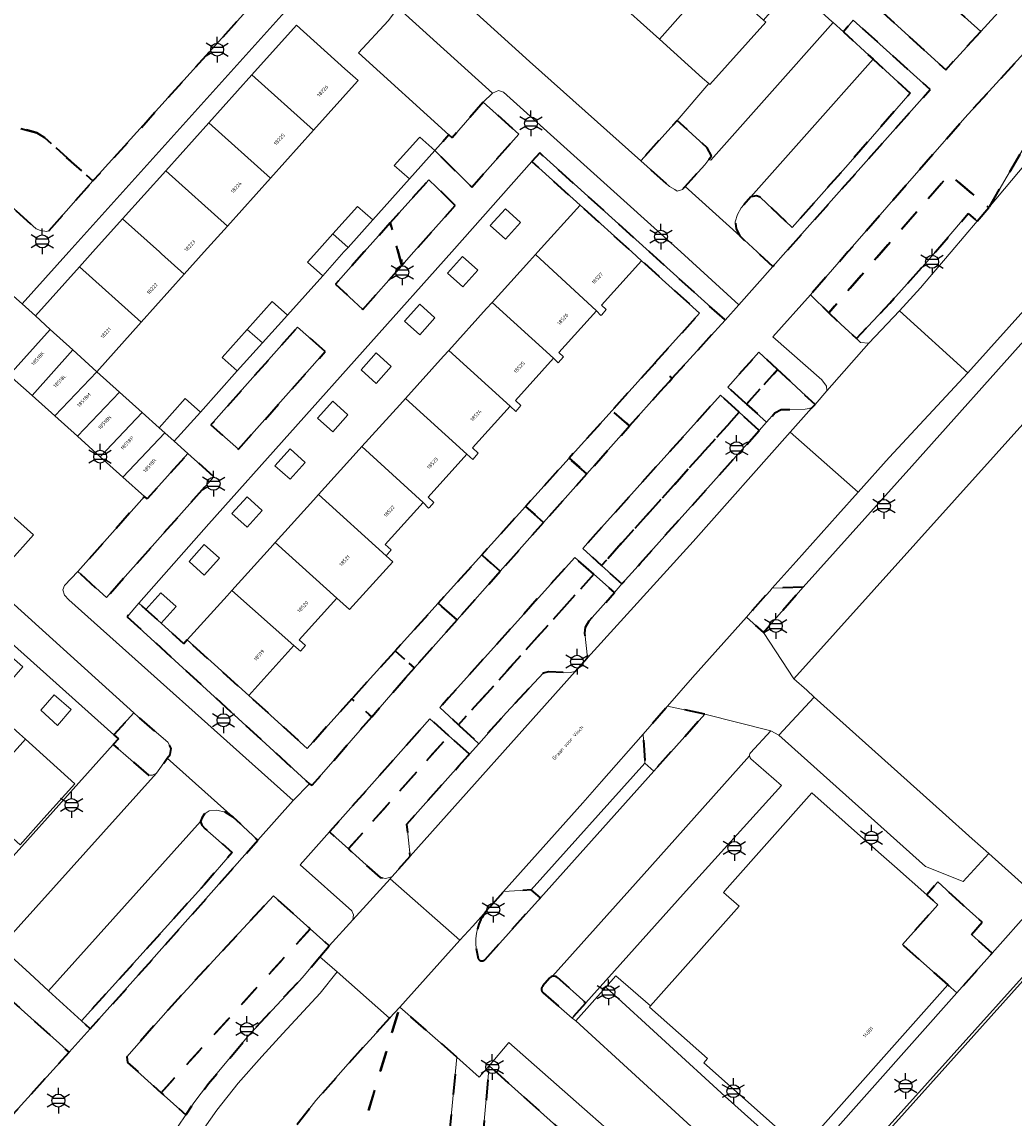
# Model space of a CAD drawing. Extents: x 105780 to 185197, y 477999 to 525027.
# Tile 299 of 562: x 107354 to 107451, y 478915 to 479023. Entities that reach past the tile are written whole.
import ezdxf
from ezdxf.enums import TextEntityAlignment as Align

# ---------------------------------------------------------------- set-up
doc = ezdxf.new("R2010")
doc.units = 0
doc.linetypes.add('XX-HIDDEN', pattern=[4, 2, -2])
for name, color, linetype, lineweight in [('B-GV-GR-HAAG_01-G', 252, 'GR-HAAG1', 13), ('B-GV-GR-MATERIAALGRENS-G', 252, 'XX-HIDDEN', 35), ('B-RO-IE-MEUBILAIR_WEGMEUBILAIR-S', 252, 'Continuous', 25), ('B-WE-GK-KADEMUUR-G', 252, 'Continuous', 18), ('B-WE-GW-WATERGANG_SLOOT_INSTEEK-G', 252, 'Continuous', 30), ('B-XX-KG-KADASTRAAL_BEBOUWING-G', 252, 'Continuous', 20), ('B1-WE-OG-BEBOUWING-T18', 7, 'Continuous', 18), ('B1-WE-OG-TERREIN_ERF-GV', 252, 'Continuous', 18), ('B1-WE-OG-TOPOGRAFIE-T18', 10, 'Continuous', 18), ('B1-WE-VH-VERHARDING_ASFALT-GV', 252, 'Continuous', 18), ('B1-WE-VH-VERHARDING_BETONSTRAATSTEEN-GV', 252, 'Continuous', 18), ('B1-WE-VH-VERHARDING_TEGEL-GV', 252, 'Continuous', 18)]:
    doc.layers.add(name, color=color, linetype=linetype, lineweight=lineweight)
doc.styles.add('NLCS-ISO', font='NLCS-ISO.ttf')
doc.styles.add('NLCS-ISO-M200-T18', font='NLCS-ISO.ttf', dxfattribs={"height": 0.36})
doc.linetypes.add('GR-HAAG1', pattern='A,6,[176,NLCS.shx,S=0.125,R=0,X=0,Y=0],-2', length=8)

# ---------------------------------------------------------------- blocks, each defined once
blk = doc.blocks.new('B-SIE-WEG_LICHTMAST-SO')
at = {"ltscale": 0.1}
for p, q in [((0, 1.27), (0, 2.53)), ((-1.1, 0.63), (-2.19, 1.27)), ((1.1, 0.63), (2.19, 1.27)), ((-1.1, -0.63), (-2.19, -1.27)), ((0, -1.27), (0, -2.53)), ((1.1, -0.63), (2.19, -1.27))]:
    blk.add_line(p, q, dxfattribs=at)
at = {"flags": 128}
for points in [[(-1.16, 0.5), (1.16, 0.5)], [(-1.16, -0.5), (1.16, -0.5)]]:
    blk.add_lwpolyline(points, dxfattribs=at)
at = {"ltscale": 0.1}
blk.add_circle((0, 0), 1.27, dxfattribs=at)
at = {"style": 'NLCS-ISO'}
blk.add_attdef('TYPE', text='', height=1.8, dxfattribs=at).set_placement((0, 2.53), align=Align.BOTTOM_CENTER)

msp = doc.modelspace()

# ---------------------------------------------------------------- linework, layer by layer
at = {"layer": 'B-GV-GR-HAAG_01-G', "flags": 128}
for points in [[(107435.452, 479022.768), (107434.479, 479021.628), (107437.397, 479018.945), (107441.034, 479015.601), (107434.938, 479008.61), (107429.448, 479002.415), (107426.309, 479005.372), (107425.944, 479005.506), (107425.397, 479005.404), (107424.438, 479004.341), (107424.061, 479003.669), (107423.849, 479002.963), (107423.951, 479002.291), (107424.284, 479001.599), (107425.993, 479000), (107427.553, 478998.566), (107428.831, 479000), (107443.007, 479015.96)], [(107420.86, 479008.571), (107421.252, 479009.093), (107421.518, 479009.447), (107421.103, 479010.233), (107418.126, 479012.917), (107414.561, 479008.965), (107417.383, 479006.449), (107417.907, 479006.127), (107418.152, 479005.979), (107418.66, 479006.14), (107418.922, 479006.443)], [(107368.074, 478951.828), (107365.18, 478954.337), (107364.745, 478954.715), (107362.789, 478952.579), (107363.238, 478952.177), (107362.728, 478951.611), (107366.177, 478948.602), (107366.588, 478948.607), (107366.985, 478948.801), (107368.029, 478950.258), (107368.303, 478950.64), (107368.399, 478951.232)], [(107374.494, 478944.479), (107373.709, 478944.953), (107372.918, 478945.148), (107372.155, 478945.106), (107371.647, 478944.759), (107371.418, 478944.386), (107371.311, 478944.052), (107371.436, 478943.679), (107371.751, 478943.34), (107374.408, 478941.006), (107371.691, 478937.857), (107359.594, 478924.467), (107360.456, 478923.678), (107365.22, 478928.969), (107376.943, 478942.215)], [(107445.631, 478927.207), (107444.735, 478928.002), (107430.358, 478911.809), (107429.627, 478910.975), (107427.916, 478912.506), (107426.127, 478910.505), (107427.874, 478908.974), (107428.734, 478908.202)]]:
    msp.add_lwpolyline(points, close=True, dxfattribs=at)
at = {"layer": 'B-GV-GR-MATERIAALGRENS-G', "flags": 128}
for points in [[(107376.149, 479024.064), (107368.347, 479030.938), (107362.785, 479030.576), (107362.775, 479030.729), (107359.651, 479030.55), (107353.053, 479036.507), (107352.843, 479036.271), (107337.726, 479019.362), (107337.513, 479019.044), (107337.46, 479018.451), (107337.581, 479018.172), (107346.147, 479010.397), (107348.105, 479011.521), (107350.308, 479012.356), (107352.194, 479012.533), (107355.199, 479011.722), (107355.998, 479011.215), (107360.732, 479006.982)], [(107439.344, 479029.446), (107439.135, 479029.633), (107436.004, 479025.928), (107436.098, 479025.831), (107437.998, 479023.872), (107444.53, 479017.899), (107447.969, 479021.668)], [(107459.59, 479022.836), (107457.211, 479025.005), (107455.285, 479022.895), (107446.421, 479013.186), (107434.924, 479000), (107431.243, 478995.778), (107433.044, 478994.039), (107444.881, 479007.615), (107448.777, 479004.357)], [(107426.309, 479005.372), (107425.944, 479005.506), (107425.397, 479005.404), (107424.438, 479004.341), (107424.061, 479003.669), (107423.849, 479002.963), (107423.951, 479002.291), (107424.284, 479001.599), (107425.993, 479000), (107427.553, 478998.566), (107428.831, 479000), (107443.007, 479015.96), (107435.452, 479022.768), (107434.479, 479021.628), (107437.397, 479018.945), (107441.034, 479015.601), (107434.938, 479008.61), (107429.448, 479002.415)], [(107399.089, 479014.725), (107396.046, 479011.215), (107395.717, 479011.513), (107394.322, 479009.957), (107397.952, 479006.379), (107402.569, 479011.565)], [(107355.998, 479011.215), (107355.199, 479011.722), (107352.194, 479012.533), (107350.308, 479012.356), (107348.105, 479011.521), (107346.147, 479010.397), (107346.788, 479009.818), (107355.141, 479002.261), (107355.569, 479002.116), (107356.184, 479002.027), (107356.409, 479002.105), (107360.732, 479006.982)], [(107421.252, 479009.093), (107421.518, 479009.447), (107421.103, 479010.233), (107418.126, 479012.917), (107414.561, 479008.965), (107417.383, 479006.449), (107417.907, 479006.127), (107418.152, 479005.979), (107418.66, 479006.14), (107418.922, 479006.443), (107420.86, 479008.571)], [(107404.631, 479009.738), (107403.87, 479008.881), (107408.605, 479004.602), (107413.696, 479000), (107414.648, 478999.139), (107420.352, 478993.983), (107415.958, 478989.112), (107417.64, 478987.589), (107422.858, 478993.312), (107415.437, 479000)], [(107396.329, 479004.555), (107395.257, 479005.645), (107393.725, 479007.074), (107389.951, 479002.868), (107391.099, 478998.68), (107392.274, 479000)], [(107447.635, 479003.021), (107448.777, 479004.357), (107444.881, 479007.615), (107433.044, 478994.039), (107434.212, 478992.912), (107435.752, 478991.503), (107439.032, 478994.973), (107442.492, 478998.791), (107443.523, 479000), (107446.746, 479003.778)], [(107391.099, 478998.68), (107389.951, 479002.868), (107387.378, 479000), (107384.552, 478996.833), (107387.26, 478994.367)], [(107383.563, 478990.214), (107380.822, 478992.615), (107372.323, 478983.006), (107375.028, 478980.626)], [(107424.967, 478985.056), (107428.012, 478988.445), (107426.179, 478990.145), (107423.114, 478986.734)], [(107416.494, 478986.332), (107417.34, 478987.26), (107417.64, 478987.589), (107415.958, 478989.112), (107411.739, 478984.434), (107413.45, 478982.908)], [(107428.012, 478988.445), (107424.967, 478985.056), (107426.936, 478983.274), (107427.756, 478984.188), (107428.351, 478984.532), (107430.714, 478984.559), (107431.356, 478984.648), (107431.694, 478985.029)], [(107424.245, 478984.254), (107422.402, 478985.943), (107410.109, 478972.265), (107408.864, 478970.88), (107410.716, 478969.2)], [(107413.45, 478982.908), (107411.739, 478984.434), (107407.52, 478979.756), (107409.26, 478978.194)], [(107426.204, 478982.458), (107424.245, 478984.254), (107410.716, 478969.2), (107412.718, 478967.384), (107414.003, 478968.834), (107414.498, 478969.392), (107415.806, 478970.867)], [(107372.611, 478977.909), (107370.052, 478980.205), (107366.051, 478975.747), (107365.779, 478975.991), (107359.251, 478968.601), (107362.046, 478966.041)], [(107409.26, 478978.194), (107407.52, 478979.756), (107403.233, 478975.003), (107405.009, 478973.412)], [(107405.009, 478973.412), (107403.233, 478975.003), (107398.941, 478970.244), (107400.756, 478968.627)], [(107400.756, 478968.627), (107398.941, 478970.244), (107394.66, 478965.497), (107396.506, 478963.846)], [(107409.95, 478968.348), (107408.074, 478970.001), (107395.662, 478956.191), (107394.826, 478955.249), (107396.654, 478953.543)], [(107408.122, 478958.771), (107409.333, 478960.113), (107409.069, 478962.542), (107409.145, 478963.151), (107409.499, 478963.754), (107411.984, 478966.556), (107409.95, 478968.348), (107396.654, 478953.543), (107398.637, 478951.693), (107401.344, 478954.721), (107404.994, 478958.653), (107405.54, 478958.773), (107407.624, 478958.7)], [(107430.514, 478967.08), (107427.481, 478966.96), (107427.237, 478966.687), (107425.558, 478964.81), (107424.941, 478964.12), (107426.612, 478962.623), (107427.229, 478963.313)], [(107369.99, 478961.888), (107369.653, 478961.516), (107367.422, 478963.533), (107365.932, 478964.87), (107365.25, 478965.486), (107364.093, 478964.167), (107382.008, 478947.762), (107382.287, 478947.632), (107388.124, 478954.337), (107386.177, 478956.092), (107381.786, 478951.224), (107376.033, 478956.425)], [(107396.506, 478963.846), (107394.66, 478965.497), (107390.442, 478960.821), (107392.315, 478959.132)], [(107307.469, 478956.183), (107352.768, 478915.161), (107358.379, 478921.372), (107352.442, 478926.711), (107351.248, 478927.786), (107344.871, 478933.522), (107312.931, 478962.254)], [(107391.444, 478958.152), (107392.315, 478959.132), (107390.442, 478960.821), (107386.177, 478956.092), (107388.124, 478954.337)], [(107420.852, 478954.605), (107417.197, 478955.394), (107414.784, 478952.632), (107414.97, 478949.777), (107415.839, 478949.005)], [(107362.789, 478952.579), (107363.238, 478952.177), (107362.728, 478951.611), (107366.177, 478948.602), (107366.588, 478948.607), (107366.985, 478948.801), (107368.029, 478950.258), (107368.303, 478950.64), (107368.399, 478951.232), (107368.074, 478951.828), (107365.18, 478954.337), (107364.745, 478954.715)], [(107395.709, 478952.479), (107393.843, 478954.143), (107392.815, 478952.986), (107383.968, 478943.025), (107385.828, 478941.355)], [(107397.728, 478950.677), (107395.709, 478952.479), (107385.828, 478941.355), (107386.562, 478940.696), (107388.942, 478938.558), (107389.487, 478938.448), (107390.089, 478938.609), (107390.71, 478939.302), (107391.901, 478940.633), (107391.579, 478943.799), (107396.697, 478949.523), (107397.605, 478950.539)], [(107365.22, 478928.969), (107376.943, 478942.215), (107374.494, 478944.479), (107373.709, 478944.953), (107372.918, 478945.148), (107372.155, 478945.106), (107371.647, 478944.759), (107371.418, 478944.386), (107371.311, 478944.052), (107371.436, 478943.679), (107371.751, 478943.34), (107374.408, 478941.006), (107371.691, 478937.857), (107359.594, 478924.467), (107360.456, 478923.678)], [(107447.052, 478932.948), (107448.107, 478934.17), (107446.261, 478935.825), (107443.77, 478938.11), (107442.662, 478936.843), (107443.753, 478935.875), (107440.277, 478931.96), (107444.735, 478928.002), (107445.631, 478927.207), (107449.111, 478931.121)], [(107367.437, 478917.404), (107382.088, 478933.502), (107378.455, 478936.761), (107372.968, 478930.817), (107368.108, 478925.551), (107364.053, 478920.936), (107364.125, 478920.375)], [(107383.032, 478930.753), (107383.954, 478931.828), (107382.088, 478933.502), (107367.437, 478917.404), (107369.857, 478915.233), (107369.882, 478915.27), (107370.651, 478916.397), (107372.098, 478918.304), (107376.081, 478923.105), (107381.046, 478928.435), (107381.47, 478928.93)], [(107385.11, 478903.968), (107386.343, 478910.79), (107390.871, 478925.815), (107389.878, 478924.719), (107388.263, 478922.934), (107385.812, 478920.226), (107382.642, 478916.629), (107380.8, 478914.279), (107379.383, 478912.116), (107378.113, 478909.793), (107376.946, 478907.152), (107376.224, 478905.035), (107375.726, 478902.888), (107375.452, 478900.922), (107375.26, 478897.219), (107375.264, 478895.371), (107375.398, 478893.696), (107375.734, 478891.779), (107376.173, 478889.879), (107376.694, 478888.034), (107377.414, 478885.985), (107378.396, 478883.889), (107379.407, 478882.017), (107380.596, 478880.206), (107381.995, 478878.287), (107385.004, 478875.157), (107389.348, 478871.268), (107391.602, 478873.971), (107392.026, 478880.757), (107385.866, 478886.288), (107394.08, 478895.661)], [(107396.503, 478920.909), (107390.871, 478925.815), (107386.343, 478910.79), (107385.11, 478903.968), (107394.08, 478895.661)], [(107407.562, 478912.97), (107399.675, 478920.052), (107398.649, 478908.812), (107404.408, 478903.871), (107410.278, 478910.531), (107409.175, 478911.522)]]:
    msp.add_lwpolyline(points, close=True, dxfattribs=at)
for points in [[(107404.698, 478936.56), (107403.791, 478937.326), (107401.077, 478937.156), (107399.697, 478935.613), (107399.377, 478935.24)], [(107399.269, 478930.496), (107404.698, 478936.56)], [(107398.391, 478931.572), (107398.581, 478930.584)], [(107405.881, 478928.845), (107405.748, 478928.794), (107405.648, 478928.725), (107405.587, 478928.665), (107404.925, 478927.891)], [(107404.974, 478927.212), (107407.821, 478924.726), (107409.16, 478926.218), (107406.388, 478928.716), (107406.288, 478928.788), (107406.189, 478928.832), (107406.066, 478928.858), (107405.977, 478928.859), (107405.881, 478928.845)]]:
    msp.add_lwpolyline(points, dxfattribs=at)
for points in [[(107399.377, 478935.24, 0.2001564), (107398.391, 478931.572)], [(107398.581, 478930.584, 0.5261076), (107399.269, 478930.496)], [(107404.925, 478927.891, 0.4139206), (107404.974, 478927.212)]]:
    msp.add_lwpolyline(points, format="xyb", dxfattribs=at)
at = {"layer": 'B-WE-GK-KADEMUUR-G', "flags": 128}
msp.add_lwpolyline([(107460.903, 478925.182), (107461.059, 478925.355), (107454.375, 478931.318), (107405.829, 478877.304), (107399.999, 478870.817), (107400.27, 478870.573), (107406.089, 478877.063), (107454.404, 478930.945)], close=True, dxfattribs=at)
at = {"layer": 'B-WE-GW-WATERGANG_SLOOT_INSTEEK-G', "flags": 128}
msp.add_lwpolyline([(107444.818, 478894.013), (107443.837, 478898.733), (107453.321, 478909.347), (107457.972, 478914.661), (107473.555, 478900.537), (107497.035, 478879.402), (107512.848, 478865.028), (107517.041, 478861.226), (107519.261, 478859.335), (107522.234, 478862.627), (107525.208, 478865.921), (107460.177, 478924.329), (107460.903, 478925.182), (107454.404, 478930.945), (107406.089, 478877.063), (107400.27, 478870.573), (107401.904, 478869.097), (107399.756, 478866.617), (107409.783, 478857.65), (107411.986, 478860.049), (107413.621, 478858.574), (107419.431, 478865.063), (107419.336, 478865.138), (107421.353, 478867.569)], close=True, dxfattribs=at)
at = {"layer": 'B-XX-KG-KADASTRAAL_BEBOUWING-G', "flags": 128}
for points in [[(107421.849, 479027.068), (107420.868, 479027.953), (107417.216, 479031.247), (107411.714, 479025.145), (107416.409, 479020.911)], [(107426.626, 479022.761), (107421.849, 479027.068), (107416.409, 479020.911), (107420.643, 479017.093), (107421.255, 479016.541), (107421.339, 479016.465), (107426.842, 479022.566)], [(107376.348, 479017.417), (107382.41, 479011.975), (107386.732, 479016.791), (107386.779, 479016.843), (107385.487, 479018.003), (107380.716, 479022.284)], [(107376.348, 479017.417), (107372.113, 479012.699), (107378.176, 479007.257), (107382.41, 479011.975)], [(107372.113, 479012.699), (107367.879, 479007.98), (107373.941, 479002.539), (107378.176, 479007.257)], [(107394.322, 479009.957), (107392.837, 479011.288), (107392.758, 479011.199), (107390.346, 479008.509), (107391.831, 479007.178)], [(107367.879, 479007.98), (107363.644, 479003.261), (107367.278, 479000), (107367.47, 478999.827), (107369.707, 478997.82), (107371.663, 479000), (107373.941, 479002.539)], [(107388.222, 479003.152), (107386.737, 479004.483), (107384.311, 479001.777), (107385.795, 479000.445)], [(107404.21, 478999.74), (107410.21, 478994.231), (107410.654, 478993.752), (107410.734, 478993.843), (107411.176, 478994.346), (107410.7, 478994.771), (107414.648, 478999.139), (107413.696, 479000), (107408.605, 479004.602), (107404.445, 479000)], [(107401.266, 479001.251), (107402.749, 479002.905), (107401.259, 479004.242), (107399.776, 479002.588)], [(107363.644, 479003.261), (107360.717, 479000), (107359.41, 478998.543), (107365.472, 478993.102), (107369.707, 478997.82), (107367.47, 478999.827), (107367.278, 479000)], [(107385.795, 479000.445), (107384.311, 479001.777), (107382.718, 479000), (107381.822, 478999.001), (107383.307, 478997.67), (107385.396, 479000)], [(107397.063, 478996.567), (107398.546, 478998.221), (107397.056, 478999.558), (107395.573, 478997.904)], [(107404.21, 478999.74), (107403.638, 478999.107), (107399.949, 478995.027), (107405.983, 478989.554), (107406.46, 478989.113), (107406.982, 478989.707), (107406.506, 478990.132), (107410.21, 478994.231)], [(107359.41, 478998.543), (107355.077, 478993.716), (107356.532, 478992.392), (107358.751, 478990.374), (107361.104, 478988.235), (107365.472, 478993.102)], [(107355.077, 478993.716), (107353.759, 478994.898), (107352.075, 478996.41), (107348.039, 478991.912), (107352.505, 478987.904), (107356.532, 478992.392)], [(107379.831, 478993.793), (107378.346, 478995.124), (107375.899, 478992.394), (107377.383, 478991.062)], [(107392.847, 478991.868), (107394.33, 478993.522), (107392.84, 478994.859), (107391.357, 478993.205)], [(107399.949, 478995.027), (107399.417, 478994.439), (107395.688, 478990.314), (107401.719, 478984.838), (107402.28, 478984.337), (107402.793, 478984.922), (107402.241, 478985.414), (107405.983, 478989.554)], [(107358.751, 478990.374), (107356.532, 478992.392), (107352.505, 478987.904), (107354.738, 478985.9)], [(107377.383, 478991.062), (107375.899, 478992.394), (107373.431, 478989.642), (107374.916, 478988.311)], [(107361.104, 478988.235), (107358.751, 478990.374), (107354.738, 478985.9), (107356.97, 478983.896)], [(107388.565, 478987.087), (107390.048, 478988.741), (107388.558, 478990.078), (107387.075, 478988.424)], [(107395.688, 478990.314), (107395.183, 478989.756), (107391.428, 478985.601), (107397.476, 478980.144), (107398.069, 478979.623), (107398.59, 478980.236), (107398.021, 478980.746), (107401.719, 478984.838)], [(107476.962, 478964.566), (107477.464, 478965.127), (107479.155, 478967.013), (107466.44, 478978.46), (107461.122, 478983.247), (107462.28, 478984.532), (107457.389, 478988.935), (107429.607, 478958.075), (107430.869, 478956.943), (107431.611, 478956.278), (107444.221, 478944.976), (107447.149, 478942.352), (107448.763, 478940.905), (107452.602, 478937.465), (107453.052, 478937.968), (107462.238, 478948.226), (107465.539, 478951.91), (107468.753, 478955.406)], [(107363.335, 478986.232), (107361.104, 478988.235), (107356.97, 478983.896), (107359.202, 478981.893)], [(107365.567, 478984.229), (107363.335, 478986.232), (107359.202, 478981.893), (107361.434, 478979.89)], [(107371.287, 478984.263), (107369.801, 478985.595), (107367.235, 478982.733), (107367.799, 478982.226), (107368.72, 478981.4)], [(107384.3, 478982.344), (107385.783, 478983.998), (107384.293, 478985.335), (107382.81, 478983.681)], [(107397.476, 478980.144), (107391.428, 478985.601), (107390.88, 478984.994), (107387.167, 478980.888), (107393.171, 478975.383), (107393.713, 478974.82), (107393.788, 478974.903), (107394.237, 478975.398), (107393.663, 478975.927)], [(107367.799, 478982.226), (107367.235, 478982.733), (107365.567, 478984.229), (107361.434, 478979.89), (107363.666, 478977.887)], [(107370.052, 478980.205), (107368.72, 478981.4), (107367.799, 478982.226), (107363.666, 478977.887), (107365.779, 478975.991), (107366.051, 478975.747)], [(107387.167, 478980.888), (107386.602, 478980.263), (107382.906, 478976.175), (107389.54, 478970.15), (107390.051, 478970.733), (107389.452, 478971.268), (107393.171, 478975.383)], [(107380.104, 478977.667), (107381.587, 478979.321), (107380.097, 478980.658), (107378.614, 478979.004)], [(107352.201, 478969.788), (107352.505, 478969.518), (107354.897, 478972.212), (107350.498, 478976.118), (107348.106, 478973.425)], [(107375.881, 478972.961), (107377.364, 478974.615), (107375.874, 478975.952), (107374.391, 478974.298)], [(107382.906, 478976.175), (107382.388, 478975.602), (107378.645, 478971.462), (107384.694, 478966.006), (107385.955, 478964.866), (107390.195, 478969.558), (107389.54, 478970.15)], [(107371.665, 478968.262), (107373.148, 478969.916), (107371.658, 478971.253), (107370.175, 478969.599)], [(107378.645, 478971.462), (107378.148, 478970.912), (107374.385, 478966.749), (107380.463, 478961.325), (107381.14, 478960.79), (107381.617, 478961.351), (107380.993, 478961.911), (107384.694, 478966.006)], [(107367.422, 478963.533), (107368.905, 478965.187), (107367.415, 478966.524), (107365.932, 478964.87)], [(107374.385, 478966.749), (107373.914, 478966.228), (107369.99, 478961.888), (107376.033, 478956.425), (107380.463, 478961.325)], [(107348.779, 478956.9), (107349.385, 478956.356), (107343.371, 478949.667), (107343.766, 478949.331), (107344.376, 478950.02), (107348.473, 478946.34), (107347.852, 478945.586), (107348.061, 478945.413), (107354.094, 478952.123), (107353.508, 478952.65), (107351.111, 478954.804), (107352.6, 478956.318), (107352.524, 478957.73), (107353.852, 478959.232), (107352.181, 478960.709)], [(107355.596, 478954.972), (107357.256, 478953.482), (107358.601, 478955.046), (107356.91, 478956.5)], [(107354.094, 478952.123), (107348.061, 478945.413), (107348.484, 478945.064), (107349.091, 478945.779), (107353.563, 478941.761), (107355.903, 478944.364), (107358.952, 478947.755)], [(107443.753, 478935.875), (107442.662, 478936.843), (107439.497, 478939.654), (107437.944, 478941.034), (107431.381, 478946.861), (107423.065, 478937.496), (107422.695, 478937.079), (107424.223, 478935.723), (107415.525, 478925.929), (107415.427, 478925.818), (107421.127, 478920.756), (107420.754, 478920.336), (107428.646, 478913.329), (107430.358, 478911.809), (107444.735, 478928.002), (107440.277, 478931.96)]]:
    msp.add_lwpolyline(points, close=True, dxfattribs=at)
at = {"layer": 'B1-WE-OG-TERREIN_ERF-GV', "flags": 128}
for points in [[(107439.344, 479029.446), (107447.969, 479021.668), (107453.819, 479028.079)], [(107384.318, 479028.866), (107358.35, 479000), (107353.759, 478994.898), (107355.077, 478993.716), (107359.41, 478998.543), (107360.717, 479000), (107363.644, 479003.261), (107367.879, 479007.98), (107372.113, 479012.699), (107376.348, 479017.417), (107380.716, 479022.284), (107385.487, 479018.003), (107386.779, 479016.843), (107386.732, 479016.791), (107382.41, 479011.975), (107378.176, 479007.257), (107373.941, 479002.539), (107371.663, 479000), (107369.707, 478997.82), (107365.472, 478993.102), (107361.104, 478988.235), (107363.335, 478986.232), (107365.567, 478984.229), (107367.235, 478982.733), (107369.801, 478985.595), (107371.287, 478984.263), (107374.916, 478988.311), (107373.431, 478989.642), (107375.899, 478992.394), (107378.346, 478995.124), (107379.831, 478993.793), (107383.307, 478997.67), (107381.822, 478999.001), (107382.718, 479000), (107384.311, 479001.777), (107386.737, 479004.483), (107388.222, 479003.152), (107391.831, 479007.178), (107390.346, 479008.509), (107392.758, 479011.199), (107392.837, 479011.288), (107394.322, 479009.957), (107395.717, 479011.513), (107386.824, 479019.555), (107389.747, 479022.725)], [(107394.58, 479026.948), (107403.615, 479018.726), (107414.561, 479008.965), (107418.126, 479012.917), (107421.255, 479016.541), (107420.643, 479017.093), (107416.409, 479020.911), (107411.714, 479025.145)], [(107348.373, 478935.647), (107362.728, 478951.611), (107363.238, 478952.177), (107362.789, 478952.579), (107338.838, 478973.995)], [(107352.181, 478960.709), (107353.852, 478959.232), (107352.524, 478957.73)], [(107353.508, 478952.65), (107354.094, 478952.123), (107358.952, 478947.755), (107355.903, 478944.364), (107353.563, 478941.761)]]:
    msp.add_lwpolyline(points, dxfattribs=at)
for points in [[(107387.167, 478980.888), (107390.88, 478984.994), (107391.428, 478985.601), (107395.183, 478989.756), (107395.688, 478990.314), (107399.417, 478994.439), (107399.949, 478995.027), (107403.638, 478999.107), (107404.21, 478999.74), (107404.445, 479000), (107408.605, 479004.602), (107403.87, 479008.881), (107395.988, 479000), (107372.111, 478973.308), (107365.25, 478965.486), (107365.932, 478964.87), (107367.415, 478966.524), (107368.905, 478965.187), (107367.422, 478963.533), (107369.653, 478961.516), (107369.99, 478961.888), (107373.914, 478966.228), (107374.385, 478966.749), (107378.148, 478970.912), (107378.645, 478971.462), (107382.388, 478975.602), (107382.906, 478976.175), (107386.602, 478980.263)], [(107401.266, 479001.251), (107399.776, 479002.588), (107401.259, 479004.242), (107402.749, 479002.905)], [(107415.958, 478989.112), (107420.352, 478993.983), (107414.648, 478999.139), (107410.7, 478994.771), (107411.176, 478994.346), (107410.734, 478993.843), (107410.654, 478993.752), (107410.21, 478994.231), (107406.506, 478990.132), (107406.982, 478989.707), (107406.46, 478989.113), (107405.983, 478989.554), (107402.241, 478985.414), (107402.793, 478984.922), (107402.28, 478984.337), (107401.719, 478984.838), (107398.021, 478980.746), (107398.59, 478980.236), (107398.069, 478979.623), (107397.476, 478980.144), (107393.663, 478975.927), (107394.237, 478975.398), (107393.788, 478974.903), (107393.713, 478974.82), (107393.171, 478975.383), (107389.452, 478971.268), (107390.051, 478970.733), (107389.54, 478970.15), (107390.195, 478969.558), (107385.955, 478964.866), (107384.694, 478966.006), (107380.993, 478961.911), (107381.617, 478961.351), (107381.14, 478960.79), (107380.463, 478961.325), (107376.033, 478956.425), (107381.786, 478951.224), (107386.177, 478956.092), (107390.442, 478960.821), (107394.66, 478965.497), (107398.941, 478970.244), (107403.233, 478975.003), (107407.52, 478979.756), (107411.739, 478984.434)], [(107397.063, 478996.567), (107395.573, 478997.904), (107397.056, 478999.558), (107398.546, 478998.221)], [(107392.847, 478991.868), (107391.357, 478993.205), (107392.84, 478994.859), (107394.33, 478993.522)], [(107388.565, 478987.087), (107387.075, 478988.424), (107388.558, 478990.078), (107390.048, 478988.741)], [(107384.3, 478982.344), (107382.81, 478983.681), (107384.293, 478985.335), (107385.783, 478983.998)], [(107380.104, 478977.667), (107378.614, 478979.004), (107380.097, 478980.658), (107381.587, 478979.321)], [(107375.881, 478972.961), (107374.391, 478974.298), (107375.874, 478975.952), (107377.364, 478974.615)], [(107371.665, 478968.262), (107370.175, 478969.599), (107371.658, 478971.253), (107373.148, 478969.916)], [(107355.596, 478954.972), (107356.91, 478956.5), (107358.601, 478955.046), (107357.256, 478953.482)]]:
    msp.add_lwpolyline(points, close=True, dxfattribs=at)
at = {"layer": 'B1-WE-VH-VERHARDING_ASFALT-GV', "flags": 128}
for points in [[(107463.56, 479015.773), (107465.867, 479018.344), (107467.507, 479020.174), (107468.835, 479021.657), (107465.535, 479025.36), (107464.107, 479022.961), (107462.784, 479021.137), (107462.575, 479020.85), (107462.549, 479020.813), (107462.5, 479020.746), (107457.675, 479014.971), (107448.777, 479004.357), (107447.635, 479003.021), (107445.053, 479000), (107442.409, 478996.908), (107442.055, 478996.494), (107440.005, 478994.231), (107446.722, 478988.122), (107452.791, 478994.914), (107454.55, 478996.886), (107455.25, 478997.675)], [(107371.248, 478913.369), (107372.892, 478915.679), (107375.006, 478918.34), (107377.315, 478920.962), (107379.389, 478923.232), (107383.068, 478927.185), (107384.723, 478929.263), (107383.032, 478930.753), (107381.47, 478928.93), (107381.046, 478928.435), (107376.081, 478923.105), (107372.098, 478918.304), (107370.651, 478916.397), (107369.882, 478915.27), (107369.857, 478915.233), (107369.091, 478914.108)], [(107380.8, 478914.279), (107382.642, 478916.629), (107385.812, 478920.226), (107388.263, 478922.934), (107389.878, 478924.719), (107384.723, 478929.263), (107383.068, 478927.185), (107379.389, 478923.232), (107377.315, 478920.962), (107375.006, 478918.34), (107372.892, 478915.679), (107371.248, 478913.369)]]:
    msp.add_lwpolyline(points, dxfattribs=at)
for points in [[(107446.722, 478988.122), (107440.005, 478994.231), (107436.983, 478991.047), (107432.863, 478986.346), (107431.694, 478985.029), (107431.356, 478984.648), (107429.253, 478982.284), (107435.925, 478976.403), (107438.968, 478979.805)], [(107433.939, 478974.182), (107435.925, 478976.403), (107429.253, 478982.284), (107419.715, 478971.563), (107409.333, 478960.113), (107408.122, 478958.771), (107391.901, 478940.633), (107390.71, 478939.302), (107390.089, 478938.609), (107389.923, 478938.425), (107396.787, 478932.374), (107398.056, 478933.78), (107399.377, 478935.24), (107399.697, 478935.613), (107401.077, 478937.156), (107408.881, 478945.875), (107410.719, 478947.978), (107414.784, 478952.632), (107417.197, 478955.394), (107419.654, 478958.207), (107424.941, 478964.12), (107425.558, 478964.81), (107427.237, 478966.687), (107427.481, 478966.96), (107429.821, 478969.577)], [(107396.787, 478932.374), (107389.923, 478938.425), (107386.282, 478934.385), (107383.954, 478931.828), (107383.032, 478930.753), (107384.723, 478929.263), (107389.878, 478924.719), (107390.871, 478925.815)]]:
    msp.add_lwpolyline(points, close=True, dxfattribs=at)
at = {"layer": 'B1-WE-VH-VERHARDING_BETONSTRAATSTEEN-GV', "flags": 128}
for points in [[(107403.615, 479018.726), (107394.58, 479026.948), (107393.959, 479027.513), (107390.769, 479023.955), (107400.004, 479015.612), (107400.598, 479015.851), (107401.069, 479015.716), (107418.487, 479000), (107424.216, 478994.806), (107427.553, 478998.566), (107425.993, 479000), (107424.284, 479001.599), (107418.922, 479006.443), (107418.66, 479006.14), (107418.152, 479005.979), (107417.907, 479006.127), (107417.383, 479006.449), (107414.561, 479008.965)], [(107433.46, 479022.55), (107433.34, 479022.658), (107430.137, 479025.555), (107429.567, 479025.59), (107429.095, 479025.619), (107426.626, 479022.761), (107426.842, 479022.566), (107421.339, 479016.465), (107421.255, 479016.541), (107418.126, 479012.917), (107421.103, 479010.233), (107421.518, 479009.447), (107421.252, 479009.093), (107421.46, 479009.009), (107426.95, 479015.204)], [(107390.769, 479023.955), (107390.563, 479023.725), (107390.279, 479023.415), (107389.747, 479022.725), (107386.824, 479019.555), (107395.717, 479011.513), (107396.046, 479011.215), (107399.089, 479014.725), (107400.004, 479015.612)], [(107437.397, 479018.945), (107434.479, 479021.628), (107433.46, 479022.55), (107426.95, 479015.204), (107421.46, 479009.009), (107421.252, 479009.093), (107420.86, 479008.571), (107418.922, 479006.443), (107424.284, 479001.599), (107423.951, 479002.291), (107423.849, 479002.963), (107424.061, 479003.669), (107424.438, 479004.341), (107425.397, 479005.404), (107430.887, 479011.599)], [(107441.034, 479015.601), (107437.397, 479018.945), (107430.887, 479011.599), (107425.397, 479005.404), (107425.944, 479005.506), (107426.309, 479005.372), (107429.448, 479002.415), (107434.938, 479008.61)], [(107453.022, 478992.204), (107452.791, 478994.914), (107446.722, 478988.122), (107438.968, 478979.805), (107435.925, 478976.403), (107433.939, 478974.182), (107429.821, 478969.577), (107427.481, 478966.96), (107430.514, 478967.08), (107441.201, 478978.972)], [(107435.752, 478991.503), (107434.212, 478992.912), (107433.044, 478994.039), (107431.243, 478995.778), (107427.532, 478991.65), (107432.37, 478987.44), (107432.811, 478986.834), (107432.863, 478986.346), (107436.983, 478991.047), (107436.175, 478991.116)], [(107429.253, 478982.284), (107431.356, 478984.648), (107430.714, 478984.559), (107428.351, 478984.532), (107427.756, 478984.188), (107426.936, 478983.274), (107426.204, 478982.458), (107415.806, 478970.867), (107414.498, 478969.392), (107414.003, 478968.834), (107412.718, 478967.384), (107411.984, 478966.556), (107409.499, 478963.754), (107409.145, 478963.151), (107409.069, 478962.542), (107409.333, 478960.113), (107419.715, 478971.563)], [(107429.607, 478958.075), (107426.612, 478962.623), (107424.941, 478964.12), (107419.654, 478958.207), (107417.197, 478955.394), (107420.852, 478954.605), (107427.358, 478952.968), (107428.138, 478952.518), (107431.611, 478956.278), (107430.869, 478956.943)], [(107408.122, 478958.771), (107407.624, 478958.7), (107405.54, 478958.773), (107404.994, 478958.653), (107401.344, 478954.721), (107398.637, 478951.693), (107397.728, 478950.677), (107397.605, 478950.539), (107396.697, 478949.523), (107391.579, 478943.799), (107391.901, 478940.633)], [(107431.611, 478956.278), (107428.138, 478952.518), (107442.541, 478939.64), (107446.256, 478938.169), (107448.763, 478940.905), (107447.149, 478942.352), (107444.221, 478944.976)], [(107414.97, 478949.777), (107414.784, 478952.632), (107410.719, 478947.978), (107408.881, 478945.875), (107401.077, 478937.156), (107403.791, 478937.326)], [(107366.985, 478948.801), (107366.588, 478948.607), (107366.177, 478948.602), (107362.728, 478951.611), (107348.373, 478935.647), (107347.918, 478935.141), (107351.641, 478931.737)], [(107371.311, 478944.052), (107371.418, 478944.386), (107371.647, 478944.759), (107372.155, 478945.106), (107372.918, 478945.148), (107373.709, 478944.953), (107374.494, 478944.479), (107368.029, 478950.258), (107366.985, 478948.801), (107351.641, 478931.737), (107353.409, 478930.121), (107354.527, 478929.099), (107356.359, 478927.424)], [(107415.839, 478949.005), (107414.97, 478949.777), (107403.791, 478937.326), (107404.698, 478936.56)], [(107418.732, 478936.907), (107428.407, 478947.571), (107425.384, 478950.221), (107425.314, 478950.301), (107425.269, 478950.397), (107425.251, 478950.494), (107415.453, 478939.534), (107405.881, 478928.845), (107405.977, 478928.859), (107406.066, 478928.858), (107406.189, 478928.832), (107406.288, 478928.788), (107406.388, 478928.716), (107409.16, 478926.218)], [(107371.691, 478937.857), (107374.408, 478941.006), (107371.751, 478943.34), (107371.436, 478943.679), (107371.311, 478944.052), (107356.359, 478927.424), (107359.594, 478924.467)], [(107386.562, 478940.696), (107385.828, 478941.355), (107383.968, 478943.025), (107381.105, 478939.789), (107386.159, 478935.271), (107386.335, 478934.873), (107386.282, 478934.385), (107389.923, 478938.425), (107390.089, 478938.609), (107389.487, 478938.448), (107388.942, 478938.558)], [(107461.059, 478925.355), (107462.468, 478926.919), (107452.992, 478935.494), (107449.111, 478931.121), (107445.631, 478927.207), (107428.734, 478908.202), (107426.088, 478905.225), (107403.293, 478879.586), (107405.829, 478877.304), (107454.375, 478931.318)], [(107415.525, 478925.929), (107412.128, 478928.9), (107411.126, 478927.762), (107422.844, 478917.041), (107427.916, 478912.506), (107429.627, 478910.975), (107430.358, 478911.809), (107428.646, 478913.329), (107420.754, 478920.336), (107421.127, 478920.756), (107415.427, 478925.818)], [(107411.126, 478927.762), (107408.178, 478924.459), (107419.896, 478913.738), (107424.913, 478909.148), (107426.127, 478910.505), (107427.916, 478912.506), (107422.844, 478917.041)], [(107398.649, 478908.812), (107399.675, 478920.052), (107398.695, 478918.938), (107396.503, 478920.909), (107394.08, 478895.661), (107385.866, 478886.288), (107392.026, 478880.757), (107391.602, 478873.971), (107397.001, 478880.117), (107395.072, 478881.834), (107389.832, 478886.51), (107397.381, 478894.92)]]:
    msp.add_lwpolyline(points, close=True, dxfattribs=at)
for points in [[(107453.819, 479028.079), (107447.969, 479021.668), (107444.53, 479017.899), (107437.998, 479023.872)], [(107369.091, 478914.108), (107369.857, 478915.233), (107367.437, 478917.404), (107364.125, 478920.375), (107364.053, 478920.936), (107368.108, 478925.551), (107372.968, 478930.817), (107378.455, 478936.761), (107382.088, 478933.502), (107383.954, 478931.828), (107386.282, 478934.385), (107386.335, 478934.873), (107386.159, 478935.271), (107381.105, 478939.789), (107383.968, 478943.025), (107392.815, 478952.986), (107393.843, 478954.143), (107395.709, 478952.479), (107397.728, 478950.677), (107398.637, 478951.693), (107396.654, 478953.543), (107394.826, 478955.249), (107395.662, 478956.191), (107408.074, 478970.001), (107409.95, 478968.348), (107411.984, 478966.556), (107412.718, 478967.384), (107410.716, 478969.2), (107408.864, 478970.88), (107410.109, 478972.265), (107422.402, 478985.943), (107424.245, 478984.254), (107426.204, 478982.458), (107426.936, 478983.274), (107424.967, 478985.056), (107423.114, 478986.734), (107426.179, 478990.145), (107428.012, 478988.445), (107431.694, 478985.029), (107432.863, 478986.346), (107432.811, 478986.834), (107432.37, 478987.44), (107427.532, 478991.65), (107431.243, 478995.778), (107434.924, 479000), (107446.421, 479013.186), (107455.285, 479022.895)], [(107433.34, 479022.658), (107433.46, 479022.55), (107434.479, 479021.628), (107435.452, 479022.768), (107443.007, 479015.96), (107428.831, 479000), (107427.553, 478998.566), (107424.216, 478994.806), (107422.858, 478993.312), (107417.64, 478987.589), (107417.34, 478987.26), (107416.494, 478986.332), (107413.45, 478982.908), (107409.26, 478978.194), (107405.009, 478973.412), (107400.756, 478968.627), (107396.506, 478963.846), (107392.315, 478959.132), (107391.444, 478958.152), (107388.124, 478954.337), (107382.287, 478947.632), (107382.008, 478947.762), (107380.394, 478946.116), (107376.943, 478942.215), (107365.22, 478928.969), (107360.456, 478923.678), (107358.379, 478921.372), (107352.768, 478915.161)], [(107453.022, 478992.204), (107441.201, 478978.972), (107430.514, 478967.08), (107427.229, 478963.313), (107426.612, 478962.623), (107429.607, 478958.075), (107457.389, 478988.935)], [(107350.515, 478967.547), (107364.745, 478954.715), (107365.18, 478954.337), (107368.074, 478951.828), (107368.399, 478951.232), (107368.303, 478950.64), (107368.029, 478950.258), (107374.494, 478944.479), (107376.943, 478942.215), (107380.394, 478946.116), (107358.353, 478965.819), (107357.942, 478966.293), (107357.768, 478966.797), (107357.924, 478967.231), (107359.251, 478968.601), (107365.779, 478975.991), (107363.666, 478977.887), (107361.434, 478979.89), (107359.202, 478981.893), (107356.97, 478983.896), (107354.738, 478985.9), (107352.505, 478987.904)], [(107350.498, 478976.118), (107354.897, 478972.212), (107352.505, 478969.518)], [(107404.925, 478927.891), (107405.587, 478928.665), (107405.648, 478928.725), (107405.748, 478928.794), (107405.881, 478928.845), (107415.453, 478939.534), (107425.251, 478950.494), (107425.258, 478950.59), (107425.292, 478950.691), (107425.353, 478950.78), (107427.358, 478952.968), (107420.852, 478954.605), (107415.839, 478949.005), (107404.698, 478936.56), (107399.269, 478930.496)], [(107452.602, 478937.465), (107448.763, 478940.905), (107446.256, 478938.169), (107442.541, 478939.64), (107428.138, 478952.518), (107427.358, 478952.968), (107425.353, 478950.78), (107425.292, 478950.691), (107425.258, 478950.59), (107425.251, 478950.494), (107425.269, 478950.397), (107425.314, 478950.301), (107425.384, 478950.221), (107428.407, 478947.571), (107418.732, 478936.907), (107409.16, 478926.218), (107407.821, 478924.726), (107408.178, 478924.459), (107411.126, 478927.762), (107412.128, 478928.9), (107415.525, 478925.929), (107424.223, 478935.723), (107422.695, 478937.079), (107423.065, 478937.496), (107431.381, 478946.861), (107437.944, 478941.034), (107439.497, 478939.654), (107442.662, 478936.843), (107443.77, 478938.11), (107446.261, 478935.825), (107448.107, 478934.17), (107447.052, 478932.948), (107449.111, 478931.121), (107452.992, 478935.494)], [(107399.377, 478935.24), (107398.056, 478933.78), (107396.787, 478932.374), (107390.871, 478925.815), (107396.503, 478920.909), (107398.695, 478918.938), (107399.675, 478920.052), (107401.598, 478922.351), (107409.603, 478915.281), (107411.223, 478913.85), (107412.336, 478912.867), (107413.931, 478911.435), (107421.156, 478904.947), (107423.479, 478907.545), (107423.872, 478907.984), (107424.913, 478909.148), (107419.896, 478913.738), (107408.178, 478924.459)], [(107398.581, 478930.584), (107398.391, 478931.572)], [(107408.178, 478924.459), (107407.821, 478924.726), (107404.974, 478927.212)]]:
    msp.add_lwpolyline(points, dxfattribs=at)
at = {"layer": 'B1-WE-VH-VERHARDING_BETONSTRAATSTEEN-GV'}
for points in [[(107398.391, 478931.572, -0.2001564), (107399.377, 478935.24)], [(107399.269, 478930.496, -0.5261076), (107398.581, 478930.584)], [(107404.974, 478927.212, -0.4139206), (107404.925, 478927.891)]]:
    msp.add_lwpolyline(points, format="xyb", dxfattribs=at)
at = {"layer": 'B1-WE-VH-VERHARDING_TEGEL-GV', "flags": 128}
for points in [[(107352.075, 478996.41), (107353.759, 478994.898), (107358.35, 479000), (107384.318, 479028.866)], [(107462.24, 479027.453), (107459.59, 479022.836), (107448.777, 479004.357), (107457.675, 479014.971)], [(107376.149, 479024.064), (107360.732, 479006.982), (107356.409, 479002.105), (107356.184, 479002.027), (107355.569, 479002.116), (107355.141, 479002.261), (107346.788, 479009.818)], [(107338.838, 478973.995), (107362.789, 478952.579), (107364.745, 478954.715), (107350.515, 478967.547)], [(107352.442, 478926.711), (107358.379, 478921.372), (107360.456, 478923.678), (107359.594, 478924.467), (107356.359, 478927.424), (107354.527, 478929.099), (107353.409, 478930.121)]]:
    msp.add_lwpolyline(points, dxfattribs=at)
for points in [[(107395.988, 479000), (107403.87, 479008.881), (107404.631, 479009.738), (107415.437, 479000), (107422.858, 478993.312), (107424.216, 478994.806), (107418.487, 479000), (107401.069, 479015.716), (107400.598, 479015.851), (107400.004, 479015.612), (107399.089, 479014.725), (107402.569, 479011.565), (107397.952, 479006.379), (107394.322, 479009.957), (107391.831, 479007.178), (107388.222, 479003.152), (107385.795, 479000.445), (107385.396, 479000), (107383.307, 478997.67), (107379.831, 478993.793), (107377.383, 478991.062), (107374.916, 478988.311), (107371.287, 478984.263), (107368.72, 478981.4), (107370.052, 478980.205), (107372.611, 478977.909), (107362.046, 478966.041), (107359.251, 478968.601), (107357.924, 478967.231), (107357.768, 478966.797), (107357.942, 478966.293), (107358.353, 478965.819), (107380.394, 478946.116), (107382.008, 478947.762), (107364.093, 478964.167), (107365.25, 478965.486), (107372.111, 478973.308)], [(107387.26, 478994.367), (107384.552, 478996.833), (107387.378, 479000), (107389.951, 479002.868), (107393.725, 479007.074), (107395.257, 479005.645), (107396.329, 479004.555), (107392.274, 479000), (107391.099, 478998.68)], [(107445.053, 479000), (107447.635, 479003.021), (107446.746, 479003.778), (107443.523, 479000), (107442.492, 478998.791), (107439.032, 478994.973), (107435.752, 478991.503), (107436.175, 478991.116), (107436.983, 478991.047), (107440.005, 478994.231), (107442.055, 478996.494), (107442.409, 478996.908)], [(107383.563, 478990.214), (107375.028, 478980.626), (107372.323, 478983.006), (107380.822, 478992.615)], [(107399.675, 478920.052), (107407.562, 478912.97), (107409.175, 478911.522), (107411.223, 478913.85), (107409.603, 478915.281), (107401.598, 478922.351)]]:
    msp.add_lwpolyline(points, close=True, dxfattribs=at)

# ---------------------------------------------------------------- block references
at = {"layer": 'B-RO-IE-MEUBILAIR_WEGMEUBILAIR-S', "xscale": 0.5, "yscale": 0.5, "zscale": 0.5}
for p in [(107372.933, 479019.879), (107403.774, 479012.644), (107416.551, 479001.497), (107355.741, 479001.041), (107443.198, 478999.043), (107391.127, 478998.008), (107423.981, 478980.729), (107361.434, 478979.89), (107372.58, 478977.228), (107438.456, 478975.053), (107427.835, 478963.267), (107408.298, 478959.755), (107373.558, 478953.998), (107358.625, 478945.663), (107437.238, 478942.463), (107423.768, 478941.451), (107400.073, 478935.384), (107411.391, 478927.272), (107375.861, 478923.658), (107399.969, 478919.918), (107423.671, 478917.553), (107440.586, 478918.056), (107357.331, 478916.627)]:
    msp.add_blockref('B-SIE-WEG_LICHTMAST-SO', p, dxfattribs=at)

# ---------------------------------------------------------------- texts
at = {"layer": 'B1-WE-OG-BEBOUWING-T18', "style": 'NLCS-ISO-M200-T18'}
for s, rotation, p in [('18226', 48.1, (107383.303, 479015.817)), ('18225', 48.1, (107379.045, 479011.072)), ('18224', 48.1, (107374.811, 479006.354)), ('18223', 47.8, (107370.259, 479000.609)), ('18527', 46.1, (107410.292, 478997.421)), ('18222', 48.1, (107366.547, 478996.405)), ('18526', 47.9, (107406.903, 478993.407)), ('18221', 48.1, (107361.981, 478992.058)), ('18518K', 48.1, (107355.303, 478989.526)), ('18525', 47.9, (107402.62, 478988.668)), ('18518L', 46.4, (107357.477, 478987.327)), ('18518M', 46.4, (107359.838, 478985.461)), ('18524', 47.9, (107398.359, 478983.954)), ('18518N', 46.4, (107361.873, 478983.25)), ('18518P', 46.4, (107364.089, 478981.231)), ('18518R', 48.1, (107366.301, 478979.02)), ('18523', 47.9, (107394.098, 478979.242)), ('18522', 47.9, (107389.838, 478974.529)), ('18521', 47.9, (107385.45, 478969.676)), ('18520', 47.9, (107381.355, 478965.146)), ('18519', 47.9, (107377.055, 478960.389)), ('14001', 47.8, (107436.898, 478923.352))]:
    msp.add_text(s, height=0.36, rotation=rotation, dxfattribs=at).set_placement(p, align=Align.MIDDLE)
at = {"layer": 'B1-WE-OG-TOPOGRAFIE-T18', "style": 'NLCS-ISO-M200-T18'}
msp.add_text('Graan voor Visch', height=0.36, rotation=48.2, dxfattribs=at).set_placement((107407.389, 478951.779), align=Align.MIDDLE)

doc.saveas('drawing.dxf')
